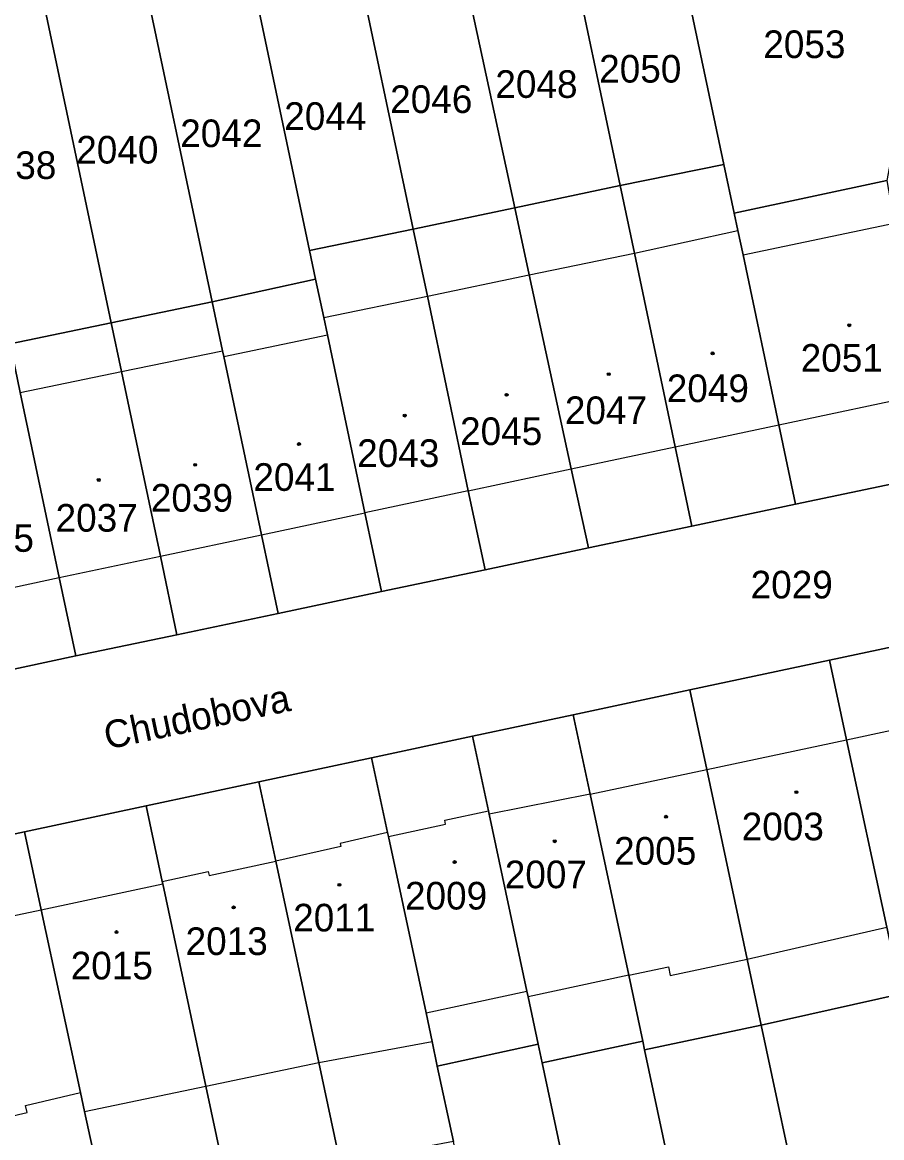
# Model space of a CAD drawing. Extents: x -596233 to -595156, y -1161235 to -1159375.
# Drawn here: x -595766.8 to -595713.9, y -1161019.3 to -1160950.7 of the extents above; entities that cross this region are included whole.
import ezdxf

# ---------------------------------------------------------------- set-up
doc = ezdxf.new("R2010")
doc.units = 0
for name, color, linetype in [('KN_CAR_KR', 7, 'Continuous'), ('KN_KULTURY', 7, 'Continuous'), ('KN_PARC_CIS_POZ', 7, 'Continuous'), ('KN_PARC_CIS_STAV', 7, 'Continuous'), ('KN_PARC_PLOCHA', 7, 'Continuous'), ('KN_ULICE', 7, 'Continuous'), ('parcely_l', 7, 'Continuous')]:
    doc.layers.add(name, color=color, linetype=linetype)

msp = doc.modelspace()

# ---------------------------------------------------------------- linework, layer by layer
at = {"layer": 'KN_CAR_KR'}
for points in [[(-595729.13, -1160964.91), (-595722.77, -1160963.53)], [(-595722.44, -1160965.01), (-595713.14, -1160963.07)], [(-595735.6, -1160966.24), (-595729.13, -1160964.91)], [(-595741.87, -1160967.56), (-595735.6, -1160966.24)], [(-595748.25, -1160968.87), (-595741.87, -1160967.56)], [(-595754.39, -1160971.28), (-595748.02, -1160969.94)], [(-595760.69, -1160972.2), (-595754.47, -1160970.92)], [(-595766.92, -1160973.48), (-595760.69, -1160972.2)], [(-595720.25, -1160975.47), (-595710.95, -1160973.5)], [(-595726.62, -1160976.83), (-595720.25, -1160975.47)], [(-595733.01, -1160978.19), (-595726.62, -1160976.83)], [(-595739.35, -1160979.53), (-595733.01, -1160978.19)], [(-595739.35, -1160979.53), (-595745.71, -1160980.9)], [(-595752.08, -1160982.24), (-595745.71, -1160980.9)], [(-595758.3, -1160983.56), (-595752.08, -1160982.24)], [(-595764.53, -1160984.88), (-595758.3, -1160983.56)], [(-595770.73, -1160986.21), (-595764.53, -1160984.88)], [(-595716.07, -1160994.85), (-595707.48, -1160993.02)], [(-595724.67, -1160996.68), (-595716.07, -1160994.85)], [(-595731.85, -1160998.21), (-595724.67, -1160996.68)], [(-595731.85, -1160998.21), (-595738.07, -1160999.43)], [(-595740.8, -1160999.81), (-595738.11, -1160999.23)], [(-595740.75, -1161000.05), (-595740.8, -1160999.81)], [(-595744.32, -1161000.56), (-595747.24, -1161001.23)], [(-595744.27, -1161000.8), (-595740.75, -1161000.05)], [(-595747.24, -1161001.23), (-595747.2, -1161001.42)], [(-595747.2, -1161001.42), (-595751.19, -1161002.33)], [(-595755.3, -1161003.2), (-595751.19, -1161002.33)], [(-595758.18, -1161003.57), (-595755.35, -1161002.97)], [(-595755.35, -1161002.97), (-595755.3, -1161003.2)], [(-595765.64, -1161005.31), (-595758.15, -1161003.71)], [(-595774.41, -1161007.17), (-595765.64, -1161005.31)], [(-595722.18, -1161008.35), (-595713.6, -1161006.38)], [(-595729.48, -1161009.34), (-595727.04, -1161008.82)], [(-595727.04, -1161008.82), (-595726.92, -1161009.36)], [(-595726.92, -1161009.36), (-595722.18, -1161008.35)], [(-595729.48, -1161009.34), (-595735.67, -1161010.68)], [(-595741.95, -1161011.66), (-595735.75, -1161010.32)], [(-595748.55, -1161014.71), (-595741.58, -1161013.42)], [(-595755.5, -1161016.17), (-595748.55, -1161014.71)], [(-595762.96, -1161017.73), (-595755.5, -1161016.17)], [(-595766.6, -1161017.35), (-595763.21, -1161016.56)], [(-595770.32, -1161018.68), (-595766.5, -1161017.79)], [(-595766.5, -1161017.79), (-595766.6, -1161017.35)]]:
    msp.add_lwpolyline(points, dxfattribs=at)
at = {"layer": 'KN_KULTURY'}
for centre, radius in [((-595715.91, -1160969.35), 0.09), ((-595715.91, -1160969.35), 0.0398), ((-595724.32, -1160971.08), 0.09), ((-595724.32, -1160971.08), 0.0398), ((-595730.71, -1160972.36), 0.09), ((-595730.71, -1160972.36), 0.0398), ((-595736.99, -1160973.63), 0.09), ((-595736.99, -1160973.63), 0.0398), ((-595743.26, -1160974.91), 0.09), ((-595743.26, -1160974.91), 0.0398), ((-595749.77, -1160976.66), 0.09), ((-595749.77, -1160976.66), 0.0398), ((-595756.16, -1160977.94), 0.09), ((-595756.16, -1160977.94), 0.0398), ((-595762.09, -1160978.87), 0.09), ((-595762.09, -1160978.87), 0.0398), ((-595719.16, -1160998.08), 0.09), ((-595719.16, -1160998.08), 0.0398), ((-595727.18, -1160999.59), 0.09), ((-595727.18, -1160999.59), 0.0398), ((-595734.03, -1161001.1), 0.09), ((-595734.03, -1161001.1), 0.0398), ((-595740.19, -1161002.38), 0.09), ((-595740.19, -1161002.38), 0.0398), ((-595747.28, -1161003.78), 0.09), ((-595747.28, -1161003.78), 0.0398), ((-595753.79, -1161005.17), 0.09), ((-595753.79, -1161005.17), 0.0398), ((-595761, -1161006.69), 0.09), ((-595761, -1161006.69), 0.0398)]:
    msp.add_circle(centre, radius, dxfattribs=at)
at = {"layer": 'KN_PARC_PLOCHA'}
for points in [[(-595710.48, -1160943.86), (-595713.6, -1160960.45), (-595722.99, -1160962.46), (-595723.63, -1160959.45), (-595726.86, -1160944.12), (-595723.18, -1160944.1), (-595719.72, -1160944.02), (-595716.46, -1160943.97), (-595716.79, -1160939.97), (-595717.26, -1160934.05), (-595711.38, -1160933.43), (-595710.9, -1160939.21)], [(-595723.63, -1160959.45), (-595730.01, -1160960.76), (-595733.44, -1160944.48), (-595729.55, -1160944.22), (-595726.86, -1160944.12)], [(-595736.49, -1160962.12), (-595742.74, -1160963.43), (-595746.58, -1160945.25), (-595740.25, -1160944.73)], [(-595730.01, -1160960.76), (-595736.49, -1160962.12), (-595740.25, -1160944.73), (-595733.44, -1160944.48)], [(-595749.12, -1160964.75), (-595748.75, -1160966.51), (-595755.11, -1160967.9), (-595759.72, -1160946.03), (-595755.62, -1160945.66), (-595753.15, -1160945.64)], [(-595742.74, -1160963.43), (-595749.12, -1160964.75), (-595753.15, -1160945.64), (-595749.23, -1160945.27), (-595746.58, -1160945.25)], [(-595761.33, -1160969.2), (-595767.55, -1160970.5), (-595771.15, -1160953.29), (-595772.55, -1160946.81), (-595768.39, -1160946.43), (-595766.13, -1160946.42)], [(-595755.11, -1160967.9), (-595761.33, -1160969.2), (-595766.13, -1160946.42), (-595762, -1160946.04), (-595759.72, -1160946.03)], [(-595722.99, -1160962.46), (-595722.77, -1160963.53), (-595722.44, -1160965.01), (-595720.25, -1160975.47), (-595719.22, -1160980.36), (-595725.59, -1160981.71), (-595726.62, -1160976.83), (-595729.13, -1160964.91), (-595730.01, -1160960.76), (-595723.63, -1160959.45)], [(-595725.59, -1160981.71), (-595731.96, -1160983.05), (-595733.01, -1160978.19), (-595735.6, -1160966.24), (-595736.49, -1160962.12), (-595730.01, -1160960.76), (-595729.13, -1160964.91), (-595726.62, -1160976.83)], [(-595709.92, -1160978.4), (-595712.36, -1160978.92), (-595719.22, -1160980.36), (-595720.25, -1160975.47), (-595722.44, -1160965.01), (-595722.77, -1160963.53), (-595722.99, -1160962.46), (-595713.6, -1160960.45), (-595713.14, -1160963.07), (-595710.95, -1160973.5)], [(-595731.96, -1160983.05), (-595738.32, -1160984.39), (-595739.35, -1160979.53), (-595741.87, -1160967.56), (-595742.74, -1160963.43), (-595736.49, -1160962.12), (-595735.6, -1160966.24), (-595733.01, -1160978.19)], [(-595738.32, -1160984.39), (-595744.69, -1160985.74), (-595745.71, -1160980.9), (-595748.02, -1160969.94), (-595748.25, -1160968.87), (-595748.75, -1160966.51), (-595749.12, -1160964.75), (-595742.74, -1160963.43), (-595741.87, -1160967.56), (-595739.35, -1160979.53)], [(-595744.69, -1160985.74), (-595751.06, -1160987.08), (-595752.08, -1160982.24), (-595754.39, -1160971.28), (-595754.47, -1160970.92), (-595755.11, -1160967.9), (-595748.75, -1160966.51), (-595748.25, -1160968.87), (-595748.02, -1160969.94), (-595745.71, -1160980.9)], [(-595751.06, -1160987.08), (-595757.28, -1160988.39), (-595758.3, -1160983.56), (-595760.69, -1160972.2), (-595761.33, -1160969.2), (-595755.11, -1160967.9), (-595754.47, -1160970.92), (-595754.39, -1160971.28), (-595752.08, -1160982.24)], [(-595757.28, -1160988.39), (-595763.5, -1160989.7), (-595764.53, -1160984.88), (-595766.92, -1160973.48), (-595767.55, -1160970.5), (-595761.33, -1160969.2), (-595760.69, -1160972.2), (-595758.3, -1160983.56)], [(-595763.5, -1160989.7), (-595769.72, -1160991.02), (-595770.73, -1160986.21), (-595773.12, -1160974.83), (-595773.75, -1160971.86), (-595767.55, -1160970.5), (-595766.92, -1160973.48), (-595764.53, -1160984.88)], [(-595704.15, -1161008.67), (-595712.71, -1161010.49), (-595713.6, -1161006.38), (-595716.07, -1160994.85), (-595717.12, -1160989.96), (-595708.52, -1160988.13), (-595707.48, -1160993.02), (-595705.25, -1161003.47), (-595705.02, -1161004.56)], [(-595712.71, -1161010.49), (-595721.32, -1161012.41), (-595722.18, -1161008.35), (-595724.67, -1160996.68), (-595725.71, -1160991.79), (-595717.12, -1160989.96), (-595716.07, -1160994.85), (-595713.6, -1161006.38)], [(-595721.32, -1161012.41), (-595728.5, -1161013.94), (-595728.61, -1161013.4), (-595729.48, -1161009.34), (-595731.85, -1160998.21), (-595732.89, -1160993.32), (-595725.71, -1160991.79), (-595724.67, -1160996.68), (-595722.18, -1161008.35)], [(-595728.61, -1161013.4), (-595734.81, -1161014.74), (-595735.05, -1161013.59), (-595735.67, -1161010.68), (-595735.75, -1161010.32), (-595738.07, -1160999.43), (-595738.11, -1160999.23), (-595739.09, -1160994.64), (-595732.89, -1160993.32), (-595731.85, -1160998.21), (-595729.48, -1161009.34)], [(-595735.05, -1161013.59), (-595741.26, -1161014.93), (-595741.58, -1161013.42), (-595741.95, -1161011.66), (-595744.27, -1161000.8), (-595744.32, -1161000.56), (-595745.3, -1160995.96), (-595739.09, -1160994.64), (-595738.11, -1160999.23), (-595738.07, -1160999.43), (-595735.75, -1161010.32), (-595735.67, -1161010.68)], [(-595741.26, -1161014.93), (-595740.27, -1161019.58), (-595747.24, -1161020.89), (-595748.55, -1161014.71), (-595751.19, -1161002.33), (-595752.23, -1160997.44), (-595745.3, -1160995.96), (-595744.32, -1161000.56), (-595744.27, -1161000.8), (-595741.95, -1161011.66), (-595741.58, -1161013.42)], [(-595747.24, -1161020.89), (-595754.19, -1161022.33), (-595755.5, -1161016.17), (-595758.15, -1161003.71), (-595758.18, -1161003.57), (-595759.17, -1160998.92), (-595752.23, -1160997.44), (-595751.19, -1161002.33), (-595748.55, -1161014.71)], [(-595754.19, -1161022.33), (-595753.98, -1161023.28), (-595761.43, -1161024.86), (-595762.48, -1161019.98), (-595762.96, -1161017.73), (-595763.21, -1161016.56), (-595765.64, -1161005.31), (-595766.67, -1161000.52), (-595759.17, -1160998.92), (-595758.18, -1161003.57), (-595758.15, -1161003.71), (-595755.5, -1161016.17)], [(-595762.48, -1161019.98), (-595771.23, -1161022.06), (-595771.51, -1161020.76), (-595771.97, -1161018.61), (-595772.18, -1161017.63), (-595774.41, -1161007.17), (-595775.43, -1161002.38), (-595766.67, -1161000.52), (-595765.64, -1161005.31), (-595763.21, -1161016.56), (-595762.96, -1161017.73)], [(-595707.74, -1161033.67), (-595712.21, -1161035.31), (-595716.2, -1161036.45), (-595721.32, -1161012.41), (-595712.71, -1161010.49)], [(-595716.2, -1161036.45), (-595723.25, -1161038.56), (-595728.5, -1161013.94), (-595721.32, -1161012.41)], [(-595734.81, -1161014.74), (-595729.32, -1161040.51), (-595731.29, -1161041.19), (-595735.43, -1161042.27), (-595740.27, -1161019.58), (-595741.26, -1161014.93), (-595735.05, -1161013.59)], [(-595728.5, -1161013.94), (-595723.25, -1161038.56), (-595724.41, -1161038.96), (-595729.32, -1161040.51), (-595734.81, -1161014.74), (-595728.61, -1161013.4)]]:
    msp.add_lwpolyline(points, close=True, dxfattribs=at)
for points in [[(-595769.72, -1160991.02), (-595763.5, -1160989.7), (-595757.28, -1160988.39), (-595751.06, -1160987.08), (-595744.69, -1160985.74), (-595738.32, -1160984.39), (-595731.96, -1160983.05), (-595725.59, -1160981.71), (-595719.22, -1160980.36), (-595712.36, -1160978.92)], [(-595708.52, -1160988.13), (-595717.12, -1160989.96), (-595725.71, -1160991.79), (-595732.89, -1160993.32), (-595739.09, -1160994.64), (-595745.3, -1160995.96), (-595752.23, -1160997.44), (-595759.17, -1160998.92), (-595766.67, -1161000.52), (-595775.43, -1161002.38)]]:
    msp.add_lwpolyline(points, dxfattribs=at)
at = {"layer": 'parcely_l'}
for points in [[(-595723.63, -1160959.45), (-595726.86, -1160944.12)], [(-595736.49, -1160962.12), (-595740.25, -1160944.73)], [(-595730.01, -1160960.76), (-595733.44, -1160944.48)], [(-595753.15, -1160945.64), (-595749.12, -1160964.75)], [(-595746.58, -1160945.25), (-595742.74, -1160963.43)], [(-595766.13, -1160946.42), (-595761.33, -1160969.2)], [(-595755.11, -1160967.9), (-595759.72, -1160946.03)], [(-595730.01, -1160960.76), (-595723.63, -1160959.45)], [(-595722.99, -1160962.46), (-595723.63, -1160959.45)], [(-595730.01, -1160960.76), (-595736.49, -1160962.12)], [(-595725.59, -1160981.71), (-595726.62, -1160976.83), (-595729.13, -1160964.91), (-595730.01, -1160960.76)], [(-595713.6, -1160960.45), (-595722.99, -1160962.46)], [(-595736.49, -1160962.12), (-595742.74, -1160963.43)], [(-595731.96, -1160983.05), (-595733.01, -1160978.19), (-595735.6, -1160966.24), (-595736.49, -1160962.12)], [(-595722.99, -1160962.46), (-595722.77, -1160963.53), (-595722.44, -1160965.01), (-595720.25, -1160975.47), (-595719.22, -1160980.36)], [(-595742.74, -1160963.43), (-595749.12, -1160964.75)], [(-595742.74, -1160963.43), (-595741.87, -1160967.56), (-595739.35, -1160979.53), (-595738.32, -1160984.39)], [(-595749.12, -1160964.75), (-595748.75, -1160966.51)], [(-595755.11, -1160967.9), (-595748.75, -1160966.51)], [(-595748.75, -1160966.51), (-595748.25, -1160968.87), (-595748.02, -1160969.94), (-595745.71, -1160980.9), (-595744.69, -1160985.74)], [(-595761.33, -1160969.2), (-595755.11, -1160967.9)], [(-595751.06, -1160987.08), (-595752.08, -1160982.24), (-595754.39, -1160971.28), (-595754.47, -1160970.92), (-595755.11, -1160967.9)], [(-595761.33, -1160969.2), (-595767.55, -1160970.5)], [(-595757.28, -1160988.39), (-595758.3, -1160983.56), (-595760.69, -1160972.2), (-595761.33, -1160969.2)], [(-595767.55, -1160970.5), (-595766.92, -1160973.48), (-595764.53, -1160984.88), (-595763.5, -1160989.7)], [(-595709.92, -1160978.4), (-595712.36, -1160978.92), (-595719.22, -1160980.36)], [(-595719.22, -1160980.36), (-595725.59, -1160981.71)], [(-595725.59, -1160981.71), (-595731.96, -1160983.05)], [(-595731.96, -1160983.05), (-595738.32, -1160984.39)], [(-595738.32, -1160984.39), (-595744.69, -1160985.74)], [(-595744.69, -1160985.74), (-595751.06, -1160987.08)], [(-595751.06, -1160987.08), (-595757.28, -1160988.39)], [(-595717.12, -1160989.96), (-595708.52, -1160988.13)], [(-595757.28, -1160988.39), (-595763.5, -1160989.7)], [(-595763.5, -1160989.7), (-595769.72, -1160991.02)], [(-595717.12, -1160989.96), (-595725.71, -1160991.79)], [(-595712.71, -1161010.49), (-595713.6, -1161006.38), (-595716.07, -1160994.85), (-595717.12, -1160989.96)], [(-595732.89, -1160993.32), (-595725.71, -1160991.79)], [(-595725.71, -1160991.79), (-595724.67, -1160996.68), (-595722.18, -1161008.35), (-595721.32, -1161012.41)], [(-595739.09, -1160994.64), (-595732.89, -1160993.32)], [(-595728.61, -1161013.4), (-595729.48, -1161009.34), (-595731.85, -1160998.21), (-595732.89, -1160993.32)], [(-595745.3, -1160995.96), (-595739.09, -1160994.64)], [(-595739.09, -1160994.64), (-595738.11, -1160999.23), (-595738.07, -1160999.43), (-595735.75, -1161010.32), (-595735.67, -1161010.68), (-595735.05, -1161013.59)], [(-595752.23, -1160997.44), (-595745.3, -1160995.96)], [(-595741.26, -1161014.93), (-595741.58, -1161013.42), (-595741.95, -1161011.66), (-595744.27, -1161000.8), (-595744.32, -1161000.56), (-595745.3, -1160995.96)], [(-595759.17, -1160998.92), (-595752.23, -1160997.44)], [(-595747.24, -1161020.89), (-595748.55, -1161014.71), (-595751.19, -1161002.33), (-595752.23, -1160997.44)], [(-595766.67, -1161000.52), (-595759.17, -1160998.92)], [(-595759.17, -1160998.92), (-595758.18, -1161003.57), (-595758.15, -1161003.71), (-595755.5, -1161016.17), (-595754.19, -1161022.33)], [(-595775.43, -1161002.38), (-595766.67, -1161000.52)], [(-595762.48, -1161019.98), (-595762.96, -1161017.73), (-595763.21, -1161016.56), (-595765.64, -1161005.31), (-595766.67, -1161000.52)], [(-595721.32, -1161012.41), (-595712.71, -1161010.49)], [(-595721.32, -1161012.41), (-595728.5, -1161013.94)], [(-595716.2, -1161036.45), (-595721.32, -1161012.41)], [(-595735.05, -1161013.59), (-595741.26, -1161014.93)], [(-595735.05, -1161013.59), (-595734.81, -1161014.74)], [(-595734.81, -1161014.74), (-595728.61, -1161013.4)], [(-595728.5, -1161013.94), (-595728.61, -1161013.4)], [(-595728.5, -1161013.94), (-595723.25, -1161038.56)], [(-595741.26, -1161014.93), (-595740.27, -1161019.58)], [(-595729.32, -1161040.51), (-595734.81, -1161014.74)]]:
    msp.add_lwpolyline(points, dxfattribs=at)

# ---------------------------------------------------------------- texts
at = {"layer": 'KN_PARC_CIS_POZ'}
for s, p in [('2053', (-595721.1966, -1160952.91)), ('2050', (-595731.2966, -1160954.42)), ('2048', (-595737.6866, -1160955.36)), ('2046', (-595744.1566, -1160956.29)), ('2044', (-595750.6766, -1160957.33)), ('2042', (-595757.0766, -1160958.39)), ('2040', (-595763.4766, -1160959.4)), ('2038', (-595769.7566, -1160960.35)), ('2029', (-595721.9766, -1160986.16))]:
    msp.add_text(s, height=1.7, dxfattribs=at).set_placement(p)
at = {"layer": 'KN_PARC_CIS_STAV'}
for s, p in [('2051', (-595718.8966, -1160972.21)), ('2049', (-595727.1366, -1160974.08)), ('2047', (-595733.4066, -1160975.43)), ('2045', (-595739.8566, -1160976.72)), ('2043', (-595746.1866, -1160978.07)), ('2041', (-595752.5766, -1160979.54)), ('2039', (-595758.8866, -1160980.82)), ('2037', (-595764.7466, -1160982.05)), ('2035', (-595771.1366, -1160983.29)), ('2003', (-595722.5266, -1161001.04)), ('2005', (-595730.3766, -1161002.54)), ('2007', (-595737.1066, -1161003.99)), ('2009', (-595743.2466, -1161005.3)), ('2011', (-595750.1266, -1161006.65)), ('2013', (-595756.7466, -1161008.1)), ('2015', (-595763.8166, -1161009.6))]:
    msp.add_text(s, height=1.7, dxfattribs=at).set_placement(p)
at = {"layer": 'KN_ULICE'}
msp.add_text('Chudobova', height=1.7, rotation=11.89807, dxfattribs=at).set_placement((-595761.5683, -1160995.4588))

doc.saveas('drawing.dxf')
